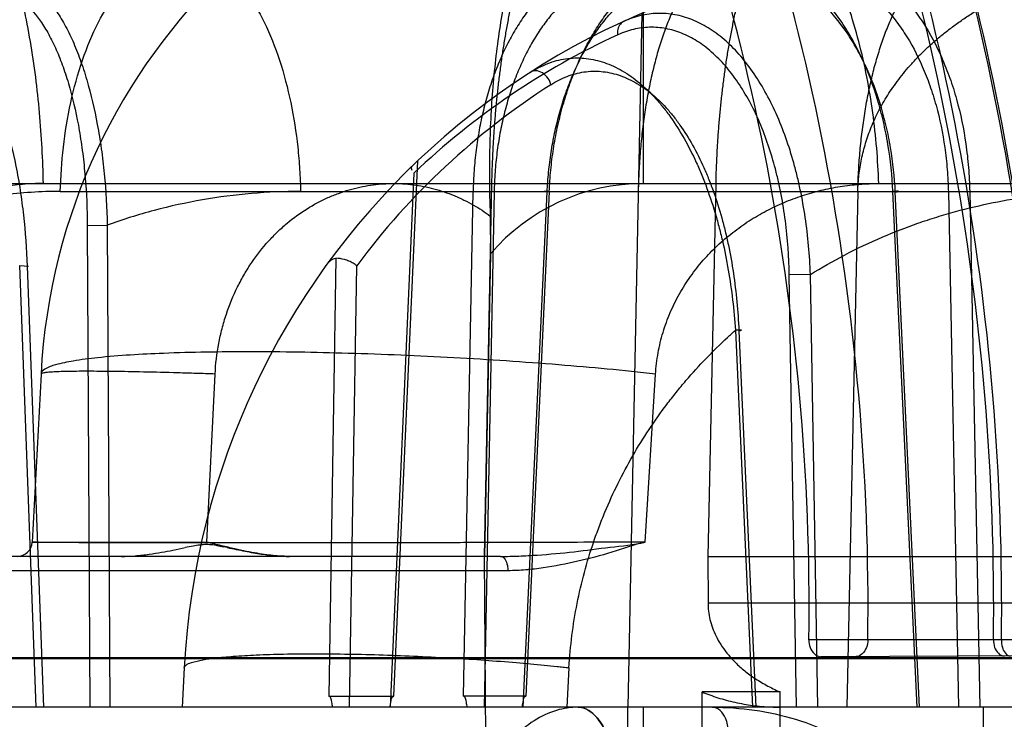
# Model space of a CAD drawing. Header units: millimetres. Extents: x 0 to 297, y 0 to 210.
# Tile 299 of 446: x 141.55 to 141.727, y 161.203 to 161.329. Entities that reach past the tile are written whole.
import ezdxf

# ---------------------------------------------------------------- set-up
doc = ezdxf.new("R2010")
doc.units = ezdxf.units.MM
doc.header["$LTSCALE"] = 16.335
doc.layers.add('INTFCLR_1', color=7, linetype='CONTINUOUS')
doc.layers.add('INTFCLR_144815', color=7, linetype='CONTINUOUS')

msp = doc.modelspace()

# ---------------------------------------------------------------- linework, layer by layer
at = {"layer": 'INTFCLR_1', "color": 9, "linetype": 'Continuous'}
for p, q in [((141.817550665, 161.2176563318), (141.6917834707, 161.2176563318)), ((141.8174146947, 161.215054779), (141.6939265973, 161.2146237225))]:
    msp.add_line(p, q, dxfattribs=at)
at = {"layer": 'INTFCLR_1', "color": 6, "linetype": 'Continuous'}
for centre, radius, start, end in [((141.274615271, 161.2235885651), 0.4172103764, 359.185294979, 23.3062919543), ((141.2725416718, 161.223588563), 0.4298331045, 359.2092219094, 22.5833847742), ((141.2746148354, 161.223588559), 0.4502590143, 359.2450980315, 21.5064681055), ((141.2744254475, 161.2235883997), 0.4518819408, 359.2478295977, 21.4254278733), ((141.2727289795, 161.2235884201), 0.4614598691, 359.2634397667, 20.9595063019), ((141.2725401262, 161.2235883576), 0.4619807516, 359.2642780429, 20.9347710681), ((141.2742369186, 161.2235884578), 0.4780136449, 359.2889439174, 20.2013567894)]:
    msp.add_arc(centre, radius, start, end, dxfattribs=at)
for points, knots in [([(141.6917834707, 161.2176563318), (141.6917767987, 161.2171871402), (141.6919132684, 161.2158986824), (141.693084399, 161.2146207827), (141.6939265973, 161.2146237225)], [0, 0, 0, 0, 0.3578037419, 1, 1, 1, 1]), ([(141.7023338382, 161.2176563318), (141.7023273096, 161.2171833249), (141.7021640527, 161.215930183), (141.7010546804, 161.2146486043), (141.7002382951, 161.2146457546)], [0, 0, 0, 0, 0.3668655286, 1, 1, 1, 1]), ([(141.7248347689, 161.2176563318), (141.7248287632, 161.2172005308), (141.7249410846, 161.2160078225), (141.7259741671, 161.2147355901), (141.726746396, 161.2147382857)], [0, 0, 0, 0, 0.3711832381, 1, 1, 1, 1]), ([(141.72626845, 161.2176563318), (141.7262623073, 161.2171884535), (141.7263392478, 161.2161076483), (141.7271391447, 161.2147396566), (141.7278238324, 161.2147420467)], [0, 0, 0, 0, 0.405964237, 1, 1, 1, 1])]:
    msp.add_open_spline(points, degree=3, knots=knots, dxfattribs=at)
at = {"layer": 'INTFCLR_144815', "color": 9, "linetype": 'Continuous'}
for p, q in [((141.6621150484, 161.3675885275), (141.6621150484, 161.2993567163)), ((141.6174292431, 161.2075519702), (141.621717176, 161.3034266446)), ((141.6210557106, 161.3011941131), (141.616773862, 161.2055885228)), ((141.4979165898, 161.2993567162), (142.0080526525, 161.2993567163)), ((141.5577167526, 161.2979436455), (141.9730125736, 161.2979436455)), ((141.6298994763, 161.2075519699), (141.6316466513, 161.2979436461)), ((141.6354095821, 161.2978494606), (141.6336319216, 161.2055885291)), ((141.6406262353, 161.2055885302), (141.6449069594, 161.2978494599)), ((141.6452765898, 161.2979436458), (141.6410879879, 161.2075519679)), ((141.7111440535, 161.2055885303), (141.7068284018, 161.2979436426)), ((141.7115623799, 161.2055885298), (141.7072561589, 161.2978494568)), ((141.716753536, 161.2978494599), (141.7205747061, 161.2979436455)), ((141.716753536, 161.2978494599), (141.7185566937, 161.2055885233)), ((141.7205747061, 161.2979436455), (141.7223747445, 161.2055885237)), ((141.5625438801, 161.2918194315), (141.5661374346, 161.2919136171)), ((141.5625438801, 161.2918194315), (141.5630140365, 161.2055885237)), ((141.5661374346, 161.2919136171), (141.5666026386, 161.2055885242)), ((141.5534008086, 161.2055885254), (141.5504430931, 161.2846561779)), ((141.5504430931, 161.2846561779), (141.5520086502, 161.2845790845)), ((141.5504430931, 161.2846561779), (141.5520086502, 161.2845790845)), ((141.5547921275, 161.2055885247), (141.5518429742, 161.2845619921)), ((141.6070843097, 161.2859637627), (141.6057819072, 161.2075519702)), ((141.6094926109, 161.2055885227), (141.610800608, 161.2846398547)), ((141.692055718, 161.2830826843), (141.6882602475, 161.2829884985)), ((141.6895606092, 161.2055885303), (141.6882602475, 161.2829884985)), ((141.6933533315, 161.2055885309), (141.692055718, 161.2830826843)), ((141.678617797, 161.2730910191), (141.6816620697, 161.2055885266)), ((141.6792432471, 161.2729968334), (141.6822794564, 161.2055885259)), ((141.554263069, 161.2652410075), (141.5526859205, 161.2351472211)), ((141.6624865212, 161.2351471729), (141.6643248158, 161.2652408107)), ((141.5526859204, 161.2351472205), (141.5839454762, 161.2351472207)), ((141.6365593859, 161.2325885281), (140.9105442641, 161.2325885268)), ((141.6378902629, 161.2300298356), (141.510774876, 161.2300298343)), ((141.8492759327, 161.2242167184), (141.6737143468, 161.2242167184)), ((141.8680634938, 161.2142743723), (140.554912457, 161.2142743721)), ((140.5796158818, 161.2145099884), (141.8459102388, 161.2145099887)), ((141.5799221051, 161.2126538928), (141.5795518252, 161.205588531)), ((141.6488170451, 161.2126538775), (141.6484080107, 161.2055885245)), ((141.8672649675, 161.205588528), (140.4486734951, 161.2055885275))]:
    msp.add_line(p, q, dxfattribs=at)
at = {"layer": 'INTFCLR_144815', "color": 6, "linetype": 'Continuous'}
for p, q in [((141.6618506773, 161.3297981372), (141.6593512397, 161.2055885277)), ((141.6337037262, 161.2325885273), (141.635009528, 161.2993567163)), ((141.6750922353, 161.2993567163), (141.6736809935, 161.2325885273)), ((141.6354095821, 161.2978494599), (141.6316466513, 161.2979436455)), ((141.6452765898, 161.2979436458), (141.6443519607, 161.2979245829)), ((141.6452765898, 161.2979436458), (141.6443519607, 161.2979245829)), ((141.7005461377, 161.2979436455), (141.6985508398, 161.2055885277)), ((141.634712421, 161.2935377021), (141.6347636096, 161.2867639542)), ((141.6347636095, 161.2867639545), (141.6337037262, 161.2325885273)), ((141.5839455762, 161.2351472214), (141.5854435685, 161.2652414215)), ((141.6736809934, 161.2325885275), (141.8495682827, 161.2325885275)), ((141.6736809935, 161.2325885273), (141.673714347, 161.2242167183)), ((141.6057819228, 161.2075519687), (141.6174292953, 161.2075519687)), ((141.6410880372, 161.2075519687), (141.6298995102, 161.2075519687)), ((141.6866142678, 161.2083236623), (141.6726373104, 161.2083236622)), ((141.6622558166, 161.1785885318), (141.6621309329, 161.2055885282)), ((141.7229748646, 161.205588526), (141.723073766, 161.178588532))]:
    msp.add_line(p, q, dxfattribs=at)
at = {"layer": 'INTFCLR_144815', "color": 7, "linetype": 'Continuous'}
msp.add_line((141.5857460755, 161.2345286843), (141.5869434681, 161.234306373), dxfattribs=at)
at = {"layer": 'INTFCLR_144815', "color": 9, "linetype": 'Continuous'}
for centre, radius, start, end in [((141.6621150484, 161.2595885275), 0.108, 90.0000000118, 176.9999999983), ((141.7147370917, 161.2055885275), 0.135, 90.0000000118, 176.9999999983), ((141.7125528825, 161.2056360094), 0.1322995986, 114.5729432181, 133.7563142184), ((141.7169205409, 161.2056363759), 0.1322990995, 122.6350807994, 143.3332879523), ((141.6621150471, 161.263356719), 0.0359999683, 89.99999790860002, 139.4432394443), ((141.5499896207, 161.2352885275), 0.0027, 270.0000000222, 357.0000000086)]:
    msp.add_arc(centre, radius, start, end, dxfattribs=at)
at = {"layer": 'INTFCLR_144815', "color": 6, "linetype": 'Continuous'}
for centre, major_axis, start_param, end_param in [((141.273551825, 159.5666890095), (0, 9.3655085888), -1.4483509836, -1.3919686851), ((141.273551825, 159.9264772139), (0, 10.2925851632), -1.4945750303, -1.4459313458), ((141.273551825, 160.3904081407), (0, 10.6017153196), -1.5405909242, -1.4935702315), ((141.273551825, 159.7205474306), (0, 9.9835334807), -1.4715015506, -1.4214932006)]:
    msp.add_ellipse(centre, major_axis=major_axis, ratio=0.0390783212, start_param=start_param, end_param=end_param, dxfattribs=at)
at = {"layer": 'INTFCLR_144815', "color": 9, "linetype": 'Continuous'}
for points, knots in [([(141.5271150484, 161.3675885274), (141.5287822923, 161.3675885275), (141.5325269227, 161.3666355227), (141.5376101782, 161.3626354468), (141.5423230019, 161.3561734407), (141.5465021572, 161.347395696), (141.5499458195, 161.3366986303), (141.5524958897, 161.3246927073), (141.5540883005, 161.3120982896), (141.5545455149, 161.3035797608), (141.5546302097, 161.2993567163)], [0, 0, 0, 0, 0.0639202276, 0.1425429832, 0.2433331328, 0.368165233, 0.5137645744, 0.6732389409, 0.8380607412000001, 1, 1, 1, 1]), ([(141.7042796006, 161.2993567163), (141.7041495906, 161.3035870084), (141.7034428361, 161.312154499), (141.7009816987, 161.3248070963), (141.6970291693, 161.3368862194), (141.6916699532, 161.3476636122), (141.685136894, 161.3565002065), (141.6777685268, 161.3629405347), (141.6699918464, 161.3667505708), (141.6646319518, 161.3675885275), (141.6621150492, 161.3675885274)], [0, 0, 0, 0, 0.1453757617, 0.2946538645, 0.4417901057, 0.5806221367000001, 0.7063563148, 0.8169234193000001, 0.9135464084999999, 1, 1, 1, 1]), ([(141.5577167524, 161.2979436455), (141.5577845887, 161.3005851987), (141.5581520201, 161.3059238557), (141.559431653, 161.3138131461), (141.5614842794, 161.3213402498), (141.564262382, 161.3280543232), (141.5676475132, 161.3335658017), (141.5714670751, 161.3376088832), (141.5749993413, 161.3397075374), (141.577455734, 161.3403831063), (141.5787720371, 161.3405597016), (141.5794179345, 161.3405885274), (141.5797370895, 161.3405885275)], [0, 0, 0, 0, 0.1530411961, 0.3094659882, 0.4621804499, 0.6039100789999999, 0.7289310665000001, 0.8347633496, 0.923165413, 0.9626138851, 0.9815155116, 1, 1, 1, 1]), ([(141.5797370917, 161.3405885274), (141.5810000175, 161.3405885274), (141.5837571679, 161.340033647), (141.587652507, 161.3375876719), (141.5912954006, 161.3335432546), (141.5945183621, 161.328035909), (141.5971665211, 161.3213274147), (141.5991234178, 161.3138056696), (141.6001440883, 161.3072124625), (141.6005519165, 161.302538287), (141.6006800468, 161.3002226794), (141.6007320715, 161.2989162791), (141.6007512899, 161.2982671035), (141.6007592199, 161.2979436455)], [0, 0, 0, 0, 0.0740509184, 0.1604989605, 0.2652864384, 0.3902467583, 0.5327638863, 0.6868796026, 0.8450570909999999, 0.9233402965, 0.9619201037, 0.981028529, 1, 1, 1, 1]), ([(141.7068283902, 161.2979436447), (141.706698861, 161.3007649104), (141.7062570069, 161.3049664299), (141.7052976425, 161.3097745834), (141.7046289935, 161.3124525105), (141.7035365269, 161.3162911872), (141.7019341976, 161.3205759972), (141.6999014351, 161.3245794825), (141.6986539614, 161.3267069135), (141.6967789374, 161.3296196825), (141.6946437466, 161.3322845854), (141.6922466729, 161.3345790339), (141.6906714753, 161.3359308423), (141.6878844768, 161.3379456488), (141.6847970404, 161.3394144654), (141.6820761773, 161.3401427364), (141.6802866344, 161.3404841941), (141.6789249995, 161.3405885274), (141.6780222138, 161.3405885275)], [0, 0, 0, 0, 0.1509213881, 0.2250374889, 0.2618772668, 0.2983843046, 0.4383152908, 0.5053450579, 0.538117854, 0.5700538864, 0.690481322, 0.7191733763, 0.7473256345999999, 0.8013345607, 0.9027109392, 0.9273849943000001, 0.9517570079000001, 1, 1, 1, 1]), ([(141.6928030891, 161.3405885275), (141.6946007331, 161.3405885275), (141.6973448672, 161.3401633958), (141.7003368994, 161.3390017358), (141.7020256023, 161.3381423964), (141.7046064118, 161.3366069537), (141.7074080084, 161.3342539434), (141.7098423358, 161.33146411), (141.7111929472, 161.3296721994), (141.713207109, 161.3267242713), (141.7149187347, 161.3234885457), (141.7163476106, 161.3200627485), (141.7172637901, 161.3176155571), (141.7186753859, 161.3131230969), (141.7196397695, 161.3084453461), (141.7201653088, 161.3043322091), (141.7204381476, 161.3015041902), (141.7205457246, 161.2993699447), (141.7205747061, 161.2979436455)], [0, 0, 0, 0, 0.0967726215, 0.1466634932, 0.1724126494, 0.1986879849, 0.3082506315, 0.3671893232, 0.3978419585, 0.428988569, 0.5593572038, 0.5937401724, 0.6288229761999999, 0.6999849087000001, 0.8470743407, 0.8850523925, 0.9232021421, 1, 1, 1, 1]), ([(141.7450280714, 161.2979436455), (141.7449345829, 161.3005901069), (141.7444243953, 161.305961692), (141.7426483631, 161.3138881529), (141.7397933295, 161.3214576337), (141.7359200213, 161.3282087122), (141.7311992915, 161.3337320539), (141.7258974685, 161.3377337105), (141.721151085, 161.3397319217), (141.7178621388, 161.3403845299), (141.7160620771, 161.3405598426), (141.7151759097, 161.3405885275), (141.7147370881, 161.3405885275)], [0, 0, 0, 0, 0.1386504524, 0.2817150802, 0.4241078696, 0.5606356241, 0.6872225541, 0.8019503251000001, 0.9053638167, 0.9536163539, 0.9770240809, 1, 1, 1, 1]), ([(141.6614459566, 161.337935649), (141.6606975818, 161.3379356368), (141.659191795, 161.3378345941), (141.656957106, 161.3373795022), (141.6547595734, 161.3366240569), (141.652616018, 161.3355765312), (141.6505426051, 161.3342446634), (141.6485540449, 161.3326387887), (141.6466630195, 161.3307712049), (141.6448825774, 161.328654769), (141.6432241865, 161.3263050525), (141.6417005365, 161.3237383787), (141.640321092, 161.3209737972), (141.6390959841, 161.318030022), (141.6380330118, 161.3149271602), (141.6371403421, 161.3116867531), (141.6364242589, 161.3083332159), (141.6358892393, 161.3048921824), (141.6355399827, 161.3013885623), (141.6354323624, 161.2990322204), (141.6354095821, 161.2978494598)], [0, 0, 0, 0, 0.0428598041, 0.0861260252, 0.1302454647, 0.1755806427, 0.2224378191, 0.2710811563, 0.3217017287, 0.3744176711, 0.4292701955, 0.4862291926, 0.5451979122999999, 0.6060681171, 0.6687039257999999, 0.732915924, 0.7984459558, 0.8649858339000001, 0.9322501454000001, 1, 1, 1, 1]), ([(141.6449069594, 161.2978494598), (141.6449619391, 161.2990346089), (141.6451340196, 161.3013957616), (141.6455793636, 161.30490342), (141.6462089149, 161.3083469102), (141.6470169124, 161.3117007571), (141.6479980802, 161.3149400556), (141.6491456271, 161.3180417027), (141.6504511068, 161.3209847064), (141.6519061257, 161.3237486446), (141.6534998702, 161.3263143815), (141.6552221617, 161.3286627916), (141.6570598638, 161.3307778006), (141.65900135, 161.332644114), (141.6610334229, 161.3342489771), (141.6631428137, 161.3355797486), (141.6653136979, 161.3366259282), (141.6675292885, 161.3373800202), (141.6697731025, 161.3378343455), (141.6712821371, 161.337935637), (141.6720308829, 161.337935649)], [0, 0, 0, 0, 0.0673777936, 0.1343722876, 0.200708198, 0.266075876, 0.330185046, 0.3928123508, 0.4537711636, 0.5128970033, 0.5700590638, 0.6251471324, 0.6781122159, 0.7289825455, 0.7778651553, 0.8249141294, 0.8703389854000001, 0.9144084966, 0.9574782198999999, 1, 1, 1, 1]), ([(141.7072561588, 161.2978494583), (141.707132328, 161.3005015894), (141.7067137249, 161.304451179), (141.7058073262, 161.3089705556), (141.7051763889, 161.3114877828), (141.7041457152, 161.315096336), (141.7026353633, 161.3191243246), (141.70071966, 161.3228871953), (141.6995442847, 161.3248869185), (141.6977777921, 161.3276252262), (141.6957665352, 161.3301301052), (141.693509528, 161.3322867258), (141.6920263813, 161.3335574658), (141.6894022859, 161.3354514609), (141.6864960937, 161.3368318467), (141.6839353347, 161.3375167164), (141.6822511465, 161.3378376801), (141.6809697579, 161.3379356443), (141.6801201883, 161.337935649)], [0, 0, 0, 0, 0.1508433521, 0.2249273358, 0.2617537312, 0.2982487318, 0.4381452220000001, 0.5051692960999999, 0.5379420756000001, 0.5698801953, 0.6903298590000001, 0.719030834, 0.7471927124, 0.801223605, 0.9026576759, 0.9273466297, 0.9517322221, 1, 1, 1, 1]), ([(141.6907051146, 161.337935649), (141.6923929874, 161.337935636), (141.6949696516, 161.3375362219), (141.6977782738, 161.3364437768), (141.6993634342, 161.3356361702), (141.7017860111, 161.3341927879), (141.7044153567, 161.331980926), (141.7066989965, 161.3293585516), (141.7079659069, 161.3276742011), (141.7098554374, 161.3249030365), (141.7114601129, 161.3218613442), (141.7127993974, 161.3186413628), (141.7136581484, 161.3163409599), (141.7149808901, 161.3121178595), (141.7158828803, 161.3077208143), (141.716373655, 161.3038546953), (141.7166279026, 161.3011963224), (141.7167273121, 161.2991901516), (141.716753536, 161.2978494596)], [0, 0, 0, 0, 0.0967196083, 0.1465814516, 0.1723154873, 0.1985769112, 0.3080980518, 0.3670223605, 0.3976698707, 0.4288128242, 0.5591855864, 0.5935743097, 0.628665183, 0.699848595, 0.8469952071, 0.8849909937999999, 0.923160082, 1, 1, 1, 1]), ([(141.5459077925, 161.3362812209), (141.5471381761, 161.3365997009), (141.5491972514, 161.3365868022), (141.5513441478, 161.3356949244), (141.5525576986, 161.3349581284), (141.554529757, 161.3334766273), (141.5562317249, 161.3314560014), (141.5577181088, 161.3291652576), (141.5587749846, 161.3273389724), (141.5600071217, 161.3248203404), (141.5610850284, 161.322111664), (141.5618860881, 161.31977999), (141.5630755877, 161.3159370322), (141.5640069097, 161.3119158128), (141.5647294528, 161.3077693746), (141.5651737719, 161.3048360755), (141.5658012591, 161.2995577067), (141.5660691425, 161.2949855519), (141.5661374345, 161.291913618)], [0, 0, 0, 0, 0.0715343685, 0.1095653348, 0.1299825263, 0.1513156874, 0.2482079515, 0.2760557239, 0.30514592, 0.3668895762, 0.4336871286, 0.4690921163, 0.5056384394, 0.6600890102, 0.7008801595, 0.742547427, 0.8270538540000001, 1, 1, 1, 1]), ([(141.5441181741, 161.3337144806), (141.5452705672, 161.334012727), (141.5471989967, 161.3340008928), (141.5492045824, 161.3331571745), (141.5503344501, 161.332461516), (141.5521695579, 161.3310626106), (141.5537453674, 161.3291561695), (141.5551147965, 161.3269969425), (141.5560872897, 161.3252737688), (141.5572161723, 161.3228971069), (141.5581984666, 161.3203424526), (141.5589240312, 161.3181428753), (141.5599975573, 161.3145141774), (141.56082231, 161.3107181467), (141.5614478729, 161.3068052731), (141.5618269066, 161.304034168), (141.5623448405, 161.29904314), (141.5625278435, 161.2947222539), (141.5625438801, 161.2918194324)], [0, 0, 0, 0, 0.0712750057, 0.1090843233, 0.1293826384, 0.1505957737, 0.2470602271, 0.2748170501, 0.3038273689, 0.3654517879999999, 0.4321757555, 0.4675691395, 0.5041169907, 0.6587355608, 0.6996159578, 0.7413933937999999, 0.8261857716, 1, 1, 1, 1]), ([(141.5518429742, 161.2845619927), (141.5517289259, 161.2876134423), (141.5514026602, 161.2921514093), (141.5507168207, 161.297388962), (141.5502411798, 161.3003064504), (141.5494731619, 161.3044415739), (141.5483529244, 161.3090591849), (141.5468772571, 161.3134442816), (141.5459719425, 161.3157420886), (141.5446584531, 161.3187486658), (141.5431428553, 161.3215231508), (141.54132334, 161.3238971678), (141.5401973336, 161.3251758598), (141.5387489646, 161.3264975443), (141.5371597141, 161.3274674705), (141.535873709, 161.3279550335), (141.5340026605, 161.328403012), (141.5323158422, 161.3281759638), (141.5311506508, 161.3276885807)], [0, 0, 0, 0, 0.1730886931, 0.25758449, 0.299355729, 0.3406285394, 0.4959960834, 0.5681057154, 0.6027433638, 0.635939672, 0.7541532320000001, 0.7804338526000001, 0.8053758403, 0.8506741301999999, 0.8910643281, 0.9100052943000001, 0.9284072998, 1, 1, 1, 1]), ([(141.6585971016, 161.3283619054), (141.6579996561, 161.3280887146), (141.6574589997, 161.3271057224), (141.6574997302, 161.3262032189), (141.6575359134, 161.3259535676)], [0, 0, 0, 0, 0.7225484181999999, 1, 1, 1, 1]), ([(141.692055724, 161.2830826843), (141.6919324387, 161.2864950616), (141.6914802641, 161.2915796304), (141.6904415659, 161.2974137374), (141.6897049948, 161.3006618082), (141.6884971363, 161.3052833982), (141.6866945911, 161.3104271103), (141.6840113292, 161.3158108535), (141.6817907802, 161.3193859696), (141.6793454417, 161.322516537), (141.6771030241, 161.3247534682), (141.6752138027, 161.3262635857), (141.6733334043, 161.3275375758), (141.6708945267, 161.3287859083), (141.6683127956, 161.3295394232), (141.6662382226, 161.3298070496), (141.6641714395, 161.3298580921), (141.661562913, 161.3295070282), (141.6595690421, 161.3288063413), (141.6585971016, 161.3283619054)], [0, 0, 0, 0, 0.1568630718, 0.2338628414, 0.272099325, 0.3098286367, 0.4533177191, 0.5213139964, 0.5858671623, 0.6463187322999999, 0.7034258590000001, 0.7308915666, 0.7573216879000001, 0.8076814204, 0.8560835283, 0.8799955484, 0.9036176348, 0.9509035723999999, 1, 1, 1, 1]), ([(141.6882602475, 161.2829884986), (141.688205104, 161.2862297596), (141.6878693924, 161.2910597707), (141.6869849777, 161.2966075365), (141.6863423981, 161.299691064), (141.6852771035, 161.3040695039), (141.6836594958, 161.3089440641), (141.6812113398, 161.3140488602), (141.679172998, 161.317434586), (141.6769183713, 161.3203995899), (141.6748415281, 161.3225187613), (141.6730871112, 161.3239490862), (141.6713390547, 161.3251559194), (141.6690663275, 161.3263399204), (141.6666538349, 161.3270539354), (141.6647128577, 161.3273098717), (141.6627750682, 161.3273607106), (141.6603240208, 161.3270331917), (141.6584507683, 161.3263718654), (141.6575359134, 161.3259535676)], [0, 0, 0, 0, 0.1581900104, 0.2356115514, 0.2740051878, 0.3118556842, 0.4555174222, 0.5234378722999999, 0.5878145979, 0.6480219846, 0.7048209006, 0.7321136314, 0.758373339, 0.8083894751, 0.8564744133, 0.8802549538, 0.9037666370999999, 0.9509117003, 1, 1, 1, 1]), ([(141.641933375, 161.3192750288), (141.6429070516, 161.3198985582), (141.6449277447, 161.320944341), (141.6476620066, 161.3216747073), (141.6498549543, 161.3218650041), (141.6520587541, 161.3218028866), (141.6542598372, 161.3213532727), (141.6563883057, 161.3205561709), (141.6585498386, 161.3194948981), (141.6611728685, 161.3177100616), (141.6635624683, 161.3154689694), (141.6653786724, 161.3134020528), (141.6671749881, 161.3110840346), (141.6692548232, 161.3078729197), (141.6710659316, 161.3043910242), (141.672384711, 161.3014181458), (141.6736316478, 161.2982860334), (141.6747194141, 161.2950415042), (141.6756588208, 161.2917012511), (141.676512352, 161.2882541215), (141.6777501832, 161.2820810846), (141.6783718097, 161.2766986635), (141.6786177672, 161.2730909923)], [0, 0, 0, 0, 0.0497432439, 0.0971253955, 0.12068485, 0.1442484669, 0.1917974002, 0.216416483, 0.2419161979, 0.2952365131, 0.352184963, 0.382386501, 0.4135524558, 0.4782792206, 0.5466654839, 0.5821791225, 0.6181690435, 0.6916724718, 0.7292600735, 0.7674331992, 0.8444288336, 1, 1, 1, 1]), ([(141.6455734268, 161.3170483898), (141.6454793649, 161.3174513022), (141.6451097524, 161.3182749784), (141.6441662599, 161.3192141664), (141.6429749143, 161.3196416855), (141.6422061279, 161.3194496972), (141.641933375, 161.3192750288)], [0, 0, 0, 0, 0.2550917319, 0.5430325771, 0.8003098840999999, 1, 1, 1, 1]), ([(141.6455734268, 161.3170483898), (141.6464938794, 161.3176374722), (141.6483979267, 161.3186282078), (141.6509755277, 161.3193166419), (141.6530370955, 161.3194949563), (141.6551029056, 161.3194327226), (141.6571633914, 161.3190053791), (141.6591510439, 161.3182469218), (141.6611655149, 161.3172369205), (141.6636054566, 161.3155409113), (141.6658169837, 161.3134115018), (141.6674924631, 161.3114482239), (141.6691475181, 161.3092446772), (141.6710550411, 161.3061905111), (141.6727028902, 161.3028803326), (141.6738959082, 161.3000530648), (141.6750178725, 161.2970693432), (141.6759858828, 161.2939779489), (141.6768123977, 161.2907950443), (141.6775556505, 161.2875041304), (141.678609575, 161.281595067), (141.6790866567, 161.2764479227), (141.6792432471, 161.2729968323)], [0, 0, 0, 0, 0.0497857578, 0.09702488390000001, 0.1204554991, 0.1438593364, 0.190999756, 0.2153894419, 0.2406578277, 0.2935001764, 0.3500181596, 0.3800308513, 0.4110242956, 0.4754942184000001, 0.5437518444, 0.5792497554, 0.6152630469, 0.6889423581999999, 0.7266831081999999, 0.7650595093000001, 0.8426161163, 1, 1, 1, 1]), ([(141.5546302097, 161.2993567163), (141.5534083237, 161.299356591), (141.5509715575, 161.299255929), (141.5473466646, 161.2988032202), (141.5443709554, 161.2981776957), (141.5423183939, 161.2976095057), (141.5411513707, 161.2972457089), (141.5394154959, 161.2966639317), (141.5368716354, 161.2956567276), (141.5336202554, 161.2940305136), (141.5310468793, 161.2924447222), (141.5293250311, 161.2912157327), (141.5283627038, 161.2904764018), (141.5269507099, 161.2893386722), (141.5249448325, 161.2875203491), (141.5225231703, 161.2848619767), (141.5207342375, 161.2824653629), (141.5196126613, 161.2806974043), (141.5190088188, 161.2796597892), (141.5181482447, 161.278091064), (141.5170169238, 161.2756667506), (141.5158573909, 161.2722969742), (141.5152614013, 161.2696894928), (141.5149831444, 161.2679242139), (141.5148289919, 161.2667354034), (141.5147505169, 161.265839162), (141.5147148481, 161.2652408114)], [0, 0, 0, 0, 0.0634305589, 0.1264329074, 0.1894364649, 0.2210813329, 0.2369637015, 0.2528890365, 0.316117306, 0.378793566, 0.4413832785, 0.4728058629, 0.4885772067, 0.5043743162, 0.5669359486, 0.6288838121, 0.6907802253, 0.7219069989, 0.7375305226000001, 0.7530948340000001, 0.8147873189, 0.8761190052, 0.9377760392, 0.9533276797, 0.9688832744, 1, 1, 1, 1]), ([(141.5854435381, 161.2652408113), (141.5855349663, 161.2670734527), (141.5858572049, 161.2698079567), (141.5865537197, 161.2729281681), (141.5870390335, 161.2746751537), (141.5878393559, 161.2772146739), (141.5890085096, 161.2800599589), (141.5904473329, 161.2827340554), (141.5913275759, 161.284184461), (141.5926733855, 161.286237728), (141.5944138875, 161.2884593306), (141.596346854, 161.2904555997), (141.5974774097, 161.2915069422), (141.5991608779, 161.2929683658), (141.6017962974, 161.2948891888), (141.6049413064, 161.2965707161), (141.6074986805, 161.2976120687), (141.6100297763, 161.2984432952), (141.6126025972, 161.2990039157), (141.6149032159, 161.2992627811), (141.6161898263, 161.2993379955), (141.6180988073, 161.2993842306), (141.6209122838, 161.2992184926), (141.6246523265, 161.2984907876), (141.6273671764, 161.2975738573), (141.6291312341, 161.2968150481), (141.6303034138, 161.2962646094), (141.632212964, 161.2952511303), (141.6337554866, 161.2942430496), (141.6347124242, 161.2935377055)], [0, 0, 0, 0, 0.0785438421, 0.1173837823, 0.1367720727, 0.1561366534, 0.2313532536, 0.2679306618, 0.2860399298, 0.3039593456, 0.3730131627, 0.4063688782, 0.4228285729, 0.4390826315, 0.5017865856, 0.5619273, 0.5912297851, 0.6198960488, 0.6758918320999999, 0.703528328, 0.7189339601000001, 0.7310436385, 0.7852619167, 0.8391543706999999, 0.8936930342, 0.9075143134, 0.9213490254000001, 0.9491134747, 1, 1, 1, 1]), ([(141.6643248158, 161.2652408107), (141.6644021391, 161.2665115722), (141.6647048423, 161.2690303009), (141.6654444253, 161.2721077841), (141.6662370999, 161.2744957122), (141.6671585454, 161.2768261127), (141.6685393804, 161.2796178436), (141.6702016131, 161.2822321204), (141.6716764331, 161.2842020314), (141.6732408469, 161.2860810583), (141.6753495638, 161.2882653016), (141.6780984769, 161.2906182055), (141.681030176, 161.2926919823), (141.684108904, 161.2944859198), (141.6873039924, 161.2959942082), (141.690046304, 161.2970209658), (141.6922797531, 161.2977046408), (141.6945314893, 161.2982942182), (141.6973750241, 161.2988600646), (141.7008195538, 161.2992667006), (141.7031264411, 161.2993559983), (141.7042796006, 161.2993567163)], [0, 0, 0, 0, 0.0660669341, 0.1312961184, 0.1638831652, 0.1965747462, 0.261280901, 0.325166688, 0.3570371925, 0.3889348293, 0.452000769, 0.5143242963, 0.5764394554, 0.638100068, 0.6990002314, 0.7595774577, 0.7898744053, 0.8201822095, 0.8803397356, 0.9401578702, 1, 1, 1, 1]), ([(141.5577167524, 161.2979436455), (141.5542410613, 161.2979434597), (141.5472157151, 161.2974704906), (141.5394316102, 161.2958691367), (141.5342987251, 161.2943526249), (141.5315006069, 161.2934194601), (141.5289461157, 161.2924566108), (141.5239250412, 161.2903663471), (141.5200840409, 161.2883923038), (141.5169847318, 161.2865281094)], [0, 0, 0, 0, 0.2436289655, 0.4918676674, 0.5552007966, 0.6187534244, 0.6985806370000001, 0.7464829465, 1, 1, 1, 1]), ([(141.6007592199, 161.2979436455), (141.5978160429, 161.2979428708), (141.5919292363, 161.2976918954), (141.5831498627, 161.2965521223), (141.574517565, 161.2946625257), (141.5688899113, 161.2929089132), (141.5661374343, 161.2919136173)], [0, 0, 0, 0, 0.2500726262, 0.499916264, 0.7513103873, 1, 1, 1, 1]), ([(141.6920557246, 161.2830826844), (141.6940411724, 161.2843060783), (141.6982783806, 161.2867111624), (141.7047197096, 161.2897603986), (141.71028979, 161.2919214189), (141.7146674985, 161.2933667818), (141.7213412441, 161.2953142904), (141.7314358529, 161.2973466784), (141.7405341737, 161.2979436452), (141.7450280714, 161.2979436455)], [0, 0, 0, 0, 0.1256183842, 0.2621812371, 0.3835069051, 0.4471817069, 0.5104573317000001, 0.7579366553, 1, 1, 1, 1]), ([(141.7072561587, 161.2978494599), (141.7074517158, 161.2978658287), (141.708366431, 161.2979924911), (141.707164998, 161.297951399), (141.7068284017, 161.2979436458)], [0, 0, 0, 0, 0.3682327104, 1, 1, 1, 1]), ([(141.7072561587, 161.2978494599), (141.7074517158, 161.2978658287), (141.708366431, 161.2979924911), (141.707164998, 161.297951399), (141.7068284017, 161.2979436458)], [0, 0, 0, 0, 0.3682327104, 1, 1, 1, 1]), ([(141.6488170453, 161.2126538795), (141.6490395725, 161.2165104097), (141.6500123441, 161.2241477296), (141.6522566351, 161.2325026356), (141.6541903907, 161.2378796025), (141.6555920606, 161.2414024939), (141.6583071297, 161.2473584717), (141.6620279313, 161.2538086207), (141.6657608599, 161.2590764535), (141.6680117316, 161.2619653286), (141.6714592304, 161.2661264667), (141.6750243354, 161.2698308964), (141.6781414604, 161.2726665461), (141.6786176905, 161.2730909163)], [0, 0, 0, 0, 0.1676547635, 0.3329377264, 0.3742669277, 0.4156276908, 0.4974580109, 0.658188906, 0.7377985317, 0.7775332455, 0.8171046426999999, 0.9723157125, 1, 1, 1, 1]), ([(141.6792432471, 161.2729968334), (141.6794042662, 161.2730112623), (141.6802414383, 161.2731626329), (141.678985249, 161.273099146), (141.678617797, 161.2730910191)], [0, 0, 0, 0, 0.3054845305, 1, 1, 1, 1]), ([(141.6792432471, 161.2729968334), (141.6794042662, 161.2730112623), (141.6802414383, 161.2731626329), (141.678985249, 161.273099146), (141.678617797, 161.2730910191)], [0, 0, 0, 0, 0.3054845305, 1, 1, 1, 1]), ([(141.6643248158, 161.2652408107), (141.6585548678, 161.2658814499), (141.6465187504, 161.2670018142), (141.6281524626, 161.2682281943), (141.6096491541, 161.2690123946), (141.5923009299, 161.2693018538), (141.5773328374, 161.2690896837), (141.5668214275, 161.2684756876), (141.5604090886, 161.2676925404), (141.5572131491, 161.2670089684), (141.5552372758, 161.2664154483), (141.5542823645, 161.2656070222), (141.554263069, 161.2652410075)], [0, 0, 0, 0, 0.1570271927, 0.3269078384, 0.4978357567, 0.6579291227, 0.7960917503, 0.9028482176, 0.942148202, 0.9712757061, 0.9900861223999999, 1, 1, 1, 1]), ([(141.5854435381, 161.2652408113), (141.5848732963, 161.2652598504), (141.5837411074, 161.2652974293), (141.5815135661, 161.2653675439), (141.5778059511, 161.2654775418), (141.572843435, 161.2656036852), (141.5674424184, 161.2657014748), (141.5634434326, 161.2657345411), (141.5606974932, 161.2657247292), (141.559006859, 161.265701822), (141.5575761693, 161.2656642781), (141.5564033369, 161.2656104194), (141.5555066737, 161.2655482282), (141.5548416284, 161.2654635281), (141.5544837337, 161.2653949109), (141.5542660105, 161.2652971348), (141.5542630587, 161.2652408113)], [0, 0, 0, 0, 0.0547755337, 0.1087535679, 0.2139568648, 0.4108749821, 0.5853197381, 0.7325563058, 0.7947809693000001, 0.8489550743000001, 0.8948317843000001, 0.9322982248, 0.9613150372, 0.9819934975, 0.9945853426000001, 1, 1, 1, 1]), ([(141.6624870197, 161.2351472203), (141.6613673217, 161.2351426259), (141.6595352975, 161.2351353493), (141.6569761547, 161.2351256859), (141.6525489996, 161.2351096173), (141.6455927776, 161.2350868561), (141.6387038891, 161.2350678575), (141.6340004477, 161.2350562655), (141.6309343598, 161.2350490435), (141.6253382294, 161.2350368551), (141.6189585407, 161.2350251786), (141.613392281, 161.2350169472), (141.6102269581, 161.2350128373), (141.6055854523, 161.2350073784), (141.5988378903, 161.2350014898), (141.5914934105, 161.2349989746), (141.5858849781, 161.2349996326), (141.5807378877, 161.2350019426), (141.575866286, 161.2350066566), (141.5712828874, 161.235014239), (141.5673255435, 161.2350228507), (141.5630442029, 161.235035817), (141.5592248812, 161.2350538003), (141.5569645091, 161.2350695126), (141.5559148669, 161.2350787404), (141.5550721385, 161.2350868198), (141.5542201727, 161.2350992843), (141.5534883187, 161.2351071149), (141.5530767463, 161.2351246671), (141.5528600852, 161.2351217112), (141.5527713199, 161.2351470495), (141.552685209, 161.2351336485), (141.5526859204, 161.2351472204)], [0, 0, 0, 0, 0.0305922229, 0.0500542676, 0.0699204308, 0.1515500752, 0.2401105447, 0.2581367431, 0.2800561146, 0.3238812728, 0.4110324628, 0.4543598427, 0.475960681, 0.4975142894, 0.581173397, 0.6603150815, 0.6981773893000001, 0.7344048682, 0.8009419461, 0.8312775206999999, 0.8596308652, 0.9090634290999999, 0.9482501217, 0.9639849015, 0.9708178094, 0.9769343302, 0.9869944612, 0.9941854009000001, 0.9967161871, 0.9985329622, 0.9996286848, 1, 1, 1, 1]), ([(141.6624870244, 161.2351472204), (141.6604517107, 161.2346788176), (141.6565134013, 161.2332200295), (141.6504154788, 161.2316671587), (141.6452593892, 161.2306141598), (141.6410652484, 161.2301275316), (141.6389501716, 161.230028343), (141.6378902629, 161.2300298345)], [0, 0, 0, 0, 0.2484990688, 0.4979266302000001, 0.7484010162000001, 0.8738882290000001, 1, 1, 1, 1]), ([(141.6365593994, 161.2325885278), (141.6372308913, 161.2325885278), (141.6377982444, 161.2312660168), (141.6378819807, 161.2303500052), (141.6378902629, 161.2300298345)], [0, 0, 0, 0, 0.6770643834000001, 1, 1, 1, 1]), ([(141.5799221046, 161.2126538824), (141.5799318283, 161.2128394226), (141.580352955, 161.2132861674), (141.5821670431, 161.2139335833), (141.5850536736, 161.2143800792), (141.5889351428, 161.2147434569), (141.5930632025, 161.2149768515), (141.5979215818, 161.2151211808), (141.6054904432, 161.2151861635), (141.6156021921, 161.2149984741), (141.6276603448, 161.214449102), (141.6372825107, 161.2137707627), (141.6434894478, 161.2132093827), (141.6462717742, 161.2129286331), (141.6477492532, 161.2127717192), (141.6484649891, 161.2126931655), (141.6488170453, 161.2126538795)], [0, 0, 0, 0, 0.0080274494, 0.0231801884, 0.08428779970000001, 0.1323595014, 0.1920975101, 0.2627327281, 0.3424013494, 0.5190873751, 0.6996263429, 0.8638721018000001, 0.9358051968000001, 0.9688903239, 0.9846946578, 1, 1, 1, 1]), ([(141.6504876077, 161.2055885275), (141.649170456, 161.2055885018), (141.6463712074, 161.2051635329), (141.6423006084, 161.2032244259), (141.6384414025, 161.1999363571), (141.6350278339, 161.1954200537), (141.6322441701, 161.1899159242), (141.6302140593, 161.1837594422), (141.6289794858, 161.1773313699), (141.6286518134, 161.1729876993), (141.6286061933, 161.1708489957)], [0, 0, 0, 0, 0.08816756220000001, 0.1863654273, 0.2980515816, 0.4242708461, 0.5628839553, 0.7090966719, 0.8568067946, 1, 1, 1, 1]), ([(141.6504875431, 161.2055885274), (141.6512745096, 161.205588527), (141.6531423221, 161.2047514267), (141.6547246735, 161.2025798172), (141.6557898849, 161.2005630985), (141.6564468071, 161.1990461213), (141.657155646, 161.197192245), (141.6580027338, 161.1944903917), (141.658564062, 161.1922025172), (141.6588372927, 161.1909556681)], [0, 0, 0, 0, 0.1334134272, 0.3208549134, 0.4471821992, 0.5204475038, 0.6008671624, 0.7836075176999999, 1, 1, 1, 1]), ([(141.6744987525, 161.2055885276), (141.6770190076, 161.2055885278), (141.6820541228, 161.205241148), (141.6894890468, 161.2036003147), (141.695458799, 161.2012273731), (141.7000356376, 161.1986769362), (141.7033928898, 161.1963846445), (141.7066086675, 161.1937159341), (141.7091259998, 161.191179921), (141.7110384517, 161.188949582), (141.7129037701, 161.1865353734), (141.7146184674, 161.1839335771), (141.7161610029, 161.181149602), (141.717624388, 161.1781592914), (141.7191957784, 161.1741677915), (141.7203614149, 161.1699566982), (141.7210360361, 161.1664419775), (141.7212819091, 161.1646369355), (141.7213796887, 161.1637275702)], [0, 0, 0, 0, 0.1093903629, 0.2181843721, 0.3292687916, 0.3867819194, 0.4453462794, 0.5054560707, 0.567901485, 0.6001776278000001, 0.6329315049, 0.7002784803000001, 0.7351527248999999, 0.7710296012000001, 0.8447205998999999, 0.9209794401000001, 0.9603019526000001, 1, 1, 1, 1]), ([(141.6773399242, 161.2012455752), (141.6773219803, 161.2020589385), (141.6770737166, 161.2038389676), (141.6755158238, 161.2055885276), (141.6744987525, 161.2055885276)], [0, 0, 0, 0, 0.4444153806, 1, 1, 1, 1])]:
    msp.add_open_spline(points, degree=3, knots=knots, dxfattribs=at)
at = {"layer": 'INTFCLR_144815', "color": 6, "linetype": 'Continuous'}
for points, knots in [([(141.6583723, 161.3675234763), (141.6579776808, 161.3675097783), (141.6571839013, 161.3674306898), (141.6559519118, 161.3671479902), (141.6546163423, 161.3666547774), (141.6531222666, 161.3658600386), (141.6514852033, 161.3646782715), (141.6497564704, 161.3630546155), (141.6480159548, 161.360990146), (141.6463214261, 161.3585207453), (141.6446937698, 161.35566886), (141.6431486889, 161.3524420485), (141.6416800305, 161.3488131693), (141.6403274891, 161.3448580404), (141.6390701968, 161.3404929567), (141.6379461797, 161.3358159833), (141.6369594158, 161.3308032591), (141.636135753, 161.3255808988), (141.6354753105, 161.3201471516), (141.6349822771, 161.3145218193), (141.6346727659, 161.3088492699), (141.6345397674, 161.3033466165), (141.6345589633, 161.2982635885), (141.6346521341, 161.2950490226), (141.6347122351, 161.2935379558)], [0, 0, 0, 0, 0.0143717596, 0.0289408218, 0.0458976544, 0.066039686, 0.09034599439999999, 0.1191655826, 0.1521424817, 0.188435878, 0.2280250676, 0.2715431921, 0.3185552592, 0.3704357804, 0.4236127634, 0.4838365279, 0.5454551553, 0.6095167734, 0.6762233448, 0.7446455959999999, 0.8150114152, 0.8829607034, 0.9449576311, 1, 1, 1, 1]), ([(141.635009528, 161.2993567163), (141.63502612, 161.3002066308), (141.6350705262, 161.3019046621), (141.6351708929, 161.3044473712), (141.6353049, 161.3069812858), (141.6354724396, 161.3095035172), (141.6356733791, 161.3120112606), (141.6359076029, 161.3145017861), (141.6361749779, 161.3169723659), (141.636475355, 161.3194201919), (141.6368085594, 161.3218424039), (141.6371743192, 161.3242361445), (141.6375723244, 161.3265984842), (141.6380022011, 161.3289263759), (141.6384635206, 161.3312166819), (141.6389558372, 161.333466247), (141.6394786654, 161.3356719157), (141.6400315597, 161.3378304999), (141.6406140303, 161.3399387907), (141.6412253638, 161.3419936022), (141.6418647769, 161.3439916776), (141.6425314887, 161.3459296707), (141.6432246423, 161.3478042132), (141.643943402, 161.3496119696), (141.6446868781, 161.3513496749), (141.6454538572, 161.353014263), (141.6462431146, 161.354602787), (141.6470537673, 161.3561122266), (141.6478848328, 161.3575395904), (141.6487348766, 161.3588821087), (141.6496024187, 161.3601370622), (141.6504859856, 161.3613019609), (141.6513843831, 161.3623743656), (141.6522964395, 161.3633519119), (141.6532206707, 161.3642324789), (141.6541551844, 161.365014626), (141.6550986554, 161.3656965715), (141.656049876, 161.366276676), (141.6570074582, 161.3667532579), (141.6579695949, 161.367125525), (141.6589346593, 161.3673922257), (141.6599009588, 161.3675527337), (141.6605470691, 161.3675885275), (141.6608678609, 161.3675885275)], [0, 0, 0, 0, 0.0329946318, 0.0659271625, 0.09876607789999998, 0.131479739, 0.1640371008, 0.1964098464, 0.2285697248, 0.2604862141, 0.292128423, 0.3234667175, 0.3544709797, 0.3851081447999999, 0.415344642, 0.4451475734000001, 0.4744843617, 0.5033225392, 0.5316300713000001, 0.5593753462, 0.5865267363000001, 0.6130510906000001, 0.6389163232, 0.664092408, 0.6885515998, 0.7122684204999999, 0.7352201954, 0.7573884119, 0.7787577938, 0.7993142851, 0.8190481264, 0.8379555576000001, 0.8560429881, 0.8733247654, 0.8898204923, 0.9055598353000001, 0.9205886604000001, 0.9349628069, 0.948755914, 0.9620496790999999, 0.9749434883, 0.9875488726, 1, 1, 1, 1]), ([(141.7030652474, 161.3675885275), (141.7027160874, 161.3675885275), (141.7020135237, 161.3675524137), (141.7009623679, 161.3673903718), (141.6999124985, 161.3671210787), (141.698865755, 161.366745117), (141.6978240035, 161.3662637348), (141.696789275, 161.3656777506), (141.6957631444, 161.3649889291), (141.6947470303, 161.3641990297), (141.6937425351, 161.3633099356), (141.6927516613, 161.3623232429), (141.691776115, 161.361241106), (141.6908170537, 161.3600661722), (141.6898759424, 161.3588009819), (141.6889544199, 161.3574482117), (141.6880540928, 161.3560107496), (141.6871764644, 161.3544915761), (141.6863225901, 161.3528938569), (141.6854934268, 161.3512207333), (141.6846902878, 161.3494752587), (141.683914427, 161.3476606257), (141.68316674, 161.3457802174), (141.6824480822, 161.3438374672), (141.6817593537, 161.341835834), (141.681101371, 161.3397787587), (141.6804749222, 161.3376695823), (141.6798807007, 161.3355115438), (141.6793191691, 161.3333078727), (141.6787907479, 161.3310617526), (141.6782959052, 161.3287763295), (141.6778350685, 161.3264547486), (141.6774086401, 161.3241001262), (141.6770169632, 161.3217154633), (141.6766603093, 161.3193036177), (141.6763389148, 161.316867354), (141.6760529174, 161.3144094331), (141.6758024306, 161.3119325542), (141.675587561, 161.3094393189), (141.6754084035, 161.3069323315), (141.6752650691, 161.304414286), (141.6751576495, 161.3018879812), (141.6751100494, 161.3002010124), (141.6750922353, 161.2993567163)], [0, 0, 0, 0, 0.0133489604, 0.0268402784, 0.0405977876, 0.05472201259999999, 0.0693037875, 0.084419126, 0.1001371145, 0.1165123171, 0.1335878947, 0.1513912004, 0.1699454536, 0.1892651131, 0.2093544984, 0.2302115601, 0.2518269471, 0.2741858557, 0.297274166, 0.3210748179, 0.3455657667, 0.3707222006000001, 0.3965176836, 0.4229235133, 0.4499084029, 0.4774400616, 0.5054878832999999, 0.534021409, 0.5630105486, 0.5924249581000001, 0.6222338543, 0.6524061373, 0.682910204, 0.7137151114, 0.7447932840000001, 0.7761178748, 0.8076607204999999, 0.8393940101, 0.8712925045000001, 0.9033310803, 0.9354813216, 0.9677139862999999, 1, 1, 1, 1]), ([(141.6593479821, 161.3405885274), (141.6585458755, 161.3405885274), (141.6569254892, 161.3404784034), (141.6545146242, 161.3399812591), (141.6521335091, 161.3391507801), (141.6498193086, 161.3379987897), (141.6475969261, 161.336544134), (141.6454781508, 161.3348036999), (141.6434669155, 161.3327848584), (141.6415740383, 161.3304988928), (141.6398194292, 161.3279718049), (141.6382144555, 161.3252253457), (141.6367664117, 161.3222778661), (141.6354803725, 161.3191409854), (141.6343686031, 161.315844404), (141.63344054, 161.3124221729), (141.6327018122, 161.3089112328), (141.6321506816, 161.3053245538), (141.6317863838, 161.3016626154), (141.6316717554, 161.2991919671), (141.6316466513, 161.2979436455)], [0, 0, 0, 0, 0.0431874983, 0.08713214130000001, 0.1321594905, 0.1785830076, 0.2259721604, 0.2748704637, 0.3259542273, 0.379173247, 0.4344648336, 0.4914179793, 0.5502886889, 0.6111392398, 0.673828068, 0.7374864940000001, 0.8019461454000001, 0.8669042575, 0.9327735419, 1, 1, 1, 1]), ([(141.6452766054, 161.2979436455), (141.6453346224, 161.299216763), (141.6455188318, 161.3017623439), (141.646000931, 161.3055526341), (141.6466887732, 161.3092878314), (141.6475735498, 161.3129131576), (141.6486419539, 161.3163892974), (141.6498817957, 161.3196934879), (141.6512899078, 161.3228231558), (141.6528583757, 161.3257592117), (141.6545706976, 161.3284722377), (141.6564096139, 161.3309408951), (141.6583645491, 161.3331552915), (141.6604295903, 161.3351089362), (141.6625873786, 161.3367837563), (141.6648169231, 161.3381647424), (141.6670922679, 161.339241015), (141.6694044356, 161.3400134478), (141.6717522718, 161.3404827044), (141.6733369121, 161.3405885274), (141.6741288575, 161.3405885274)], [0, 0, 0, 0, 0.0680237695, 0.1361494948, 0.2038405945, 0.2706352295, 0.3352200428, 0.3978322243, 0.4588843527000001, 0.5182649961, 0.5753595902, 0.6299643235, 0.6823959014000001, 0.7328282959, 0.7814756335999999, 0.8279391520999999, 0.872533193, 0.9155238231, 0.9577295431, 1, 1, 1, 1]), ([(141.6780721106, 161.3405885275), (141.6778301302, 161.3405885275), (141.6773423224, 161.3405592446), (141.6766137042, 161.3404282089), (141.6758873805, 161.3402105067), (141.6751652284, 161.3399070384), (141.6744487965, 161.33951894), (141.6737395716, 161.3390475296), (141.673038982, 161.3384943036), (141.6723484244, 161.3378609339), (141.6716692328, 161.3371492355), (141.6710027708, 161.3363612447), (141.6703502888, 161.3354990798), (141.669713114, 161.3345651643), (141.6690923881, 161.3335618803), (141.6684893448, 161.3324919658), (141.6679050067, 161.3313580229), (141.6673404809, 161.3301630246), (141.6667966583, 161.3289097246), (141.6662744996, 161.3276012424), (141.6657747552, 161.3262404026), (141.6652982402, 161.3248304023), (141.6648455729, 161.3233740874), (141.664417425, 161.3218746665), (141.6640142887, 161.3203349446), (141.663636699, 161.318758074), (141.6632850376, 161.3171467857), (141.6629597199, 161.3155041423), (141.6626610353, 161.313832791), (141.6623892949, 161.3121356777), (141.6621447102, 161.3104153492), (141.6619275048, 161.3086746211), (141.6617378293, 161.3069159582), (141.6615758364, 161.3051420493), (141.661441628, 161.3033552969), (141.6613352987, 161.3015582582), (141.661256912, 161.2997533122), (141.6612233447, 161.2985474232), (141.6612112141, 161.2979436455)], [0, 0, 0, 0, 0.0148978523, 0.0300027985, 0.04548126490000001, 0.0614848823, 0.0781450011, 0.09557095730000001, 0.1138506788, 0.1330491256, 0.1532134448, 0.1743780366, 0.1965535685, 0.2197514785, 0.2439577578, 0.2691662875, 0.2953456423, 0.3224778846, 0.3505194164, 0.3794443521, 0.4092019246, 0.4397614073, 0.4710664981, 0.5030844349, 0.5357567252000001, 0.5690493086, 0.6029040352, 0.6372863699, 0.6721388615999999, 0.7074273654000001, 0.7430967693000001, 0.7791129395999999, 0.8154235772, 0.8519941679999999, 0.8887756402, 0.9257325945, 0.9628201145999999, 1, 1, 1, 1]), ([(141.7005461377, 161.2979436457), (141.7005565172, 161.2984252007), (141.7005993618, 161.2993883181), (141.700729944, 161.3008302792), (141.7009271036, 161.302269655), (141.7011914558, 161.3037070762), (141.701523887, 161.3051429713), (141.7019255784, 161.3065777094), (141.7023979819, 161.3080115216), (141.7029428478, 161.3094445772), (141.7035621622, 161.3108767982), (141.70425818, 161.3123079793), (141.7050332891, 161.3137375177), (141.7058901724, 161.3151647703), (141.7068315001, 161.3165885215), (141.7078602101, 161.3180075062), (141.7089790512, 161.3194197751), (141.7101910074, 161.3208233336), (141.7114986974, 161.3222154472), (141.7129048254, 161.3235932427), (141.7144115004, 161.3249530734), (141.7160207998, 161.3262911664), (141.7177340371, 161.3276030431), (141.719552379, 161.3288841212), (141.7214759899, 161.3301291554), (141.723504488, 161.3313326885), (141.7256363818, 161.3324888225), (141.727869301, 161.3335914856), (141.7301996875, 161.3346344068), (141.7326230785, 161.3356113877), (141.7351340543, 161.3365163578), (141.737726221, 161.3373434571), (141.7403920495, 161.3380871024), (141.7431231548, 161.3387421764), (141.7459103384, 161.3393041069), (141.7487438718, 161.3397689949), (141.7516134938, 161.3401336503), (141.7545087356, 161.3403956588), (141.7574188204, 161.3405533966), (141.7593631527, 161.3405885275), (141.7603352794, 161.3405885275)], [0, 0, 0, 0, 0.0178885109, 0.0357895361, 0.0537538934, 0.071825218, 0.09005003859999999, 0.1084728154, 0.1271396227, 0.1460967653, 0.165392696, 0.1850712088, 0.205181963, 0.2257665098, 0.2468772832, 0.2685505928, 0.2908375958, 0.3137719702, 0.3374005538, 0.3617514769, 0.3868638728, 0.4127558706, 0.4394590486, 0.4669814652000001, 0.4953422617, 0.524536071, 0.5545574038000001, 0.5853892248, 0.6170018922, 0.6493543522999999, 0.6824069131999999, 0.7161052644, 0.7503830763, 0.7851693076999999, 0.8203888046, 0.8559551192, 0.8917867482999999, 0.9277966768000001, 0.9638964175, 1, 1, 1, 1]), ([(141.7005461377, 161.2979436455), (141.7005709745, 161.2990959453), (141.7006564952, 161.3013909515), (141.7008944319, 161.3048068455), (141.7012394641, 161.3081714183), (141.7016903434, 161.3114714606), (141.7022478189, 161.3146940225), (141.7029085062, 161.3178195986), (141.7036707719, 161.3208251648), (141.7045303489, 161.3236911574), (141.7054823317, 161.3263955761), (141.7065218, 161.3289153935), (141.7076342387, 161.3312217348), (141.708777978, 161.3332342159), (141.7099526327, 161.3349939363), (141.7111814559, 161.3365446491), (141.7125288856, 161.3379278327), (141.713971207, 161.3390746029), (141.7154817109, 161.339930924), (141.7170431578, 161.3404652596), (141.7181187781, 161.3405885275), (141.7186447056, 161.3405885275)], [0, 0, 0, 0, 0.0699663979, 0.1393866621, 0.2078286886, 0.2752458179, 0.3415361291, 0.4063159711, 0.469128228, 0.529710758, 0.587891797, 0.6431012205, 0.6950963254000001, 0.7432321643, 0.7834982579, 0.8234228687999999, 0.8631767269, 0.900463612, 0.9349125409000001, 0.9680736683, 1, 1, 1, 1]), ([(141.6056121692, 161.2850665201), (141.6057742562, 161.2852890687), (141.606179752, 161.2857282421), (141.6067697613, 161.2859597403), (141.6070843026, 161.285963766)], [0, 0, 0, 0, 0.4667317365, 1, 1, 1, 1]), ([(141.610800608, 161.2846398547), (141.610607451, 161.2847993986), (141.6101675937, 161.28511407), (141.6094167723, 161.2854755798), (141.6083903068, 161.2858277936), (141.6075908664, 161.2859702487), (141.6070843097, 161.2859637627)], [0, 0, 0, 0, 0.1874976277, 0.4028705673, 0.6208557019, 1, 1, 1, 1]), ([(141.5987379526, 161.2325885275), (141.5983395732, 161.232588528), (141.5974911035, 161.2326108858), (141.5961373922, 161.2327066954), (141.5946147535, 161.2328804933), (141.5929048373, 161.2331394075), (141.5909913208, 161.2334937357), (141.5888589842, 161.2339526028), (141.5864849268, 161.2345099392), (141.5848234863, 161.2349293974), (141.5839455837, 161.2351472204)], [0, 0, 0, 0, 0.0794224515, 0.1691395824, 0.2704760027, 0.384868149, 0.5138553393, 0.6583821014, 0.8196710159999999, 1, 1, 1, 1]), ([(141.6365593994, 161.2325885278), (141.6376562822, 161.2325885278), (141.6398530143, 161.2326368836), (141.6442426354, 161.2328850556), (141.6496969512, 161.2333744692), (141.6561227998, 161.2342877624), (141.6604182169, 161.2346711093), (141.6624870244, 161.2351472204)], [0, 0, 0, 0, 0.126197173, 0.2527084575, 0.5058256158, 0.7557603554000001, 1, 1, 1, 1]), ([(141.5686641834, 161.2325885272), (141.5694893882, 161.2325885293), (141.571151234, 161.23266863), (141.5735465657, 161.2329463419), (141.5757948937, 161.2333077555), (141.5779448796, 161.2337150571), (141.5793542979, 161.2340066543), (141.5800872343, 161.2341543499)], [0, 0, 0, 0, 0.2143613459, 0.4316104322, 0.6261297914, 0.8057797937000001, 1, 1, 1, 1]), ([(141.5876098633, 161.234171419), (141.5886835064, 161.2339511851), (141.5907202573, 161.2335175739), (141.5936421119, 161.233000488), (141.596280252, 161.2326726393), (141.5979512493, 161.2325885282), (141.5987379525, 161.2325885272)], [0, 0, 0, 0, 0.2920338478, 0.5548414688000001, 0.7903792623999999, 1, 1, 1, 1]), ([(141.673714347, 161.2242167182), (141.6737162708, 161.2237318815), (141.6737775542, 161.2227496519), (141.6740433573, 161.2212727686), (141.6744930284, 161.2197796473), (141.6751400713, 161.2182710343), (141.6760018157, 161.2167501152), (141.6770979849, 161.2152248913), (141.6784488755, 161.2137091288), (141.6800724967, 161.2122235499), (141.6819810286, 161.210796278), (141.6841761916, 161.20946261), (141.6857729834, 161.2086869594), (141.6866142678, 161.2083236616)], [0, 0, 0, 0, 0.06723325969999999, 0.1361121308, 0.2076550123, 0.2830023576, 0.3632743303, 0.4495843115, 0.5429752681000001, 0.6443288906, 0.7542475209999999, 0.872925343, 1, 1, 1, 1]), ([(141.6065197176, 161.2055885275), (141.6064626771, 161.2058809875), (141.6062842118, 161.2064571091), (141.6061882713, 161.2075519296), (141.6057819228, 161.2075519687)], [0, 0, 0, 0, 0.4230619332, 1, 1, 1, 1]), ([(141.6167439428, 161.2055885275), (141.6167915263, 161.2058658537), (141.6169565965, 161.2064411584), (141.617012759, 161.2075519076), (141.6174292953, 161.2075519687)], [0, 0, 0, 0, 0.4031705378, 1, 1, 1, 1]), ([(141.6306111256, 161.2055885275), (141.6305587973, 161.2058659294), (141.6303816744, 161.2064418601), (141.6303178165, 161.2075519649), (141.6298995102, 161.2075519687)], [0, 0, 0, 0, 0.4029318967, 1, 1, 1, 1]), ([(141.6404325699, 161.2055885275), (141.640480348, 161.2058806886), (141.6406413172, 161.2064473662), (141.6406893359, 161.2075519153), (141.6410880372, 161.2075519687)], [0, 0, 0, 0, 0.4261171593, 1, 1, 1, 1]), ([(141.6726373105, 161.2083236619), (141.6730960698, 161.2081323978), (141.6740351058, 161.2077658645), (141.6754841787, 161.2072735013), (141.676987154, 161.206835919), (141.6785356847, 161.206457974), (141.6801205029, 161.2061438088), (141.6817315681, 161.2058967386), (141.6833583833, 161.2057191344), (141.6849902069, 161.2056123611), (141.6860789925, 161.2055885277), (141.6866218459, 161.2055885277)], [0, 0, 0, 0, 0.10398346, 0.210805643, 0.3200798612, 0.4313661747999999, 0.5441742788, 0.6579812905, 0.7722476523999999, 0.8864305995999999, 1, 1, 1, 1])]:
    msp.add_open_spline(points, degree=3, knots=knots, dxfattribs=at)
msp.add_open_spline([(141.6207415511, 161.302489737), (141.6205576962, 161.3023113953), (141.6204950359, 161.3019045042), (141.6206768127, 161.3017240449)], degree=3, dxfattribs=at)
at = {"layer": 'INTFCLR_144815', "color": 7, "linetype": 'Continuous'}
for points, knots in [([(141.5876098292, 161.2341714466), (141.5871623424, 161.2342672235), (141.5863027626, 161.2344352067), (141.58506208, 161.2346479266), (141.5838830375, 161.2347328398), (141.5826975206, 161.2346394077), (141.5814368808, 161.2344236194), (141.5805525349, 161.2342514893), (141.5800872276, 161.2341543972)], [0, 0, 0, 0, 0.1803823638, 0.3452075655, 0.4960034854, 0.6448914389, 0.8126378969, 1, 1, 1, 1]), ([(141.6588372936, 161.1909556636), (141.6586421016, 161.1918440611), (141.6582375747, 161.1935467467), (141.6575505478, 161.195968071), (141.6568101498, 161.1981496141), (141.6560200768, 161.2000772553), (141.6551840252, 161.2017385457), (141.6543085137, 161.2031189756), (141.6533941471, 161.2042080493), (141.6522206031, 161.2052009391), (141.6511503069, 161.2055885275), (141.6504876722, 161.2055885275)], [0, 0, 0, 0, 0.1539422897, 0.2961020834, 0.4258219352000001, 0.5436378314, 0.6484156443, 0.7401630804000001, 0.8198002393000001, 0.8878530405, 1, 1, 1, 1])]:
    msp.add_open_spline(points, degree=3, knots=knots, dxfattribs=at)

doc.saveas('drawing.dxf')
